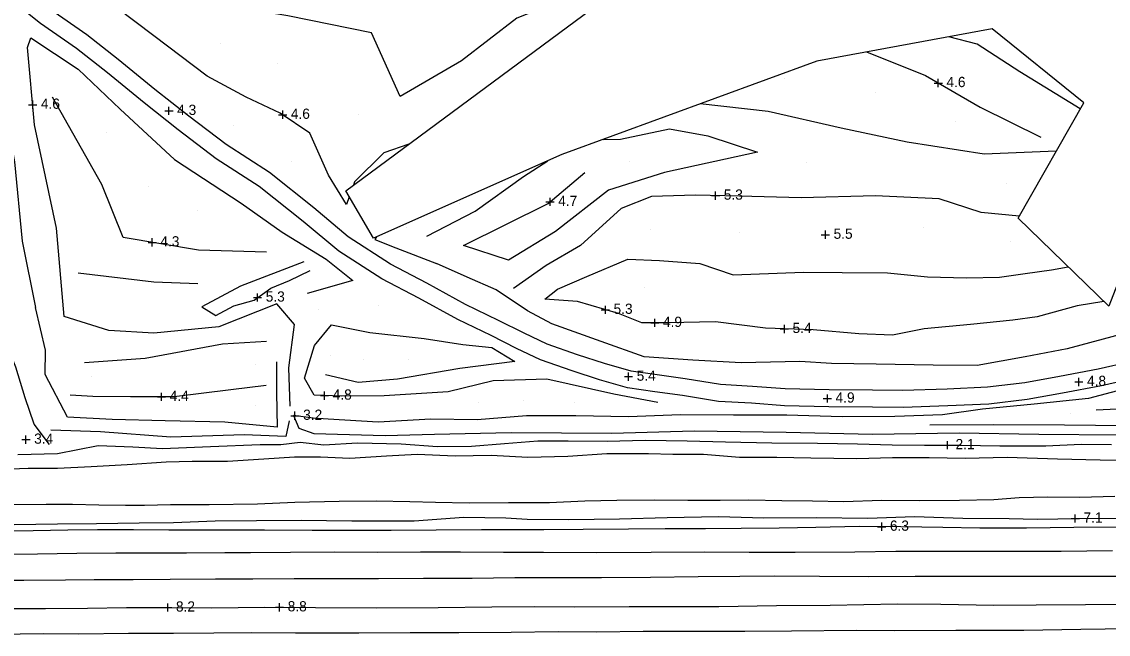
# Model space of a CAD drawing. Extents: x 2316231 to 2323598, y 363169 to 371906.
# Drawn here: x 2320088 to 2320618, y 371376 to 371675 of the extents above; entities that cross this region are included whole.
import ezdxf

# ---------------------------------------------------------------- set-up
doc = ezdxf.new("R2010")
doc.units = 0
for name, color, linetype in [('RD_DTM_BkLn1', 7, 'Continuous'), ('RD_DTM_Holes', 7, 'Continuous'), ('RD_DTM_Spot', 7, 'Continuous'), ('RD_DTM_Void', 7, 'Continuous'), ('RD_EX_H2O', 7, 'Continuous'), ('RD_EX_Road', 7, 'Continuous')]:
    doc.layers.add(name, color=color, linetype=linetype)

msp = doc.modelspace()

# ---------------------------------------------------------------- linework, layer by layer
at = {"layer": 'RD_DTM_BkLn1'}
msp.add_line((2320218.548, 371486.992), (2320218.001, 371505.725), dxfattribs=at)
for points in [[(2320247.447, 371589.255), (2320246.063, 371585.469), (2320237.332, 371599.813), (2320228.209, 371620.404), (2320213.705, 371630.209), (2320197.191, 371637.892), (2320178.161, 371648.205), (2320151.99, 371667.903), (2320124.207, 371689.163), (2320099.412, 371712.237), (2320073.669, 371733.087), (2320053.359, 371747.611), (2320033.617, 371763.252), (2320015.884, 371782.755), (2320020.033, 371799.84), (2320021.866, 371805.029)], [(2320386.04, 371706.098), (2320359.934, 371688.992), (2320329.342, 371676.595), (2320302.219, 371655.678), (2320272.388, 371638.21), (2320258.291, 371669.468), (2320217.514, 371677.704), (2320195.604, 371681.254), (2320180.685, 371681.082), (2320195.134, 371704.264), (2320164.336, 371701.603), (2320118.036, 371722.283)], [(2320072.763, 371534.256), (2320071.507, 371555.969), (2320066.753, 371586.092), (2320065.132, 371618.879), (2320060.093, 371649.984), (2320059.96, 371665.498), (2320064.176, 371669.486), (2320076.284, 371648.432), (2320084.101, 371606.325), (2320087.784, 371567.583), (2320094.268, 371535.127)], [(2320604.37, 371632.187), (2320574.869, 371650.354), (2320554.097, 371663.912), (2320540.251, 371667.488)], [(2320218.001, 371505.725), (2320220.74, 371526.931), (2320212.179, 371536.897), (2320183.859, 371525.804), (2320152.113, 371522.683), (2320130.095, 371524.016), (2320108.23, 371530.834), (2320104.506, 371574.024), (2320093.836, 371624.402), (2320090.357, 371662.208), (2320091.975, 371666.925), (2320115.081, 371651.613), (2320135.627, 371632.033), (2320162.175, 371607.548), (2320194.662, 371586.21), (2320214.635, 371571.945), (2320236.249, 371558.802), (2320249.186, 371548.447), (2320226.907, 371541.984)], [(2320500.07, 371660.048), (2320528.785, 371648.469), (2320555.497, 371633.087), (2320585.038, 371618.352)], [(2320207.113, 371562.247), (2320173.911, 371563.256), (2320137.089, 371569.365), (2320126.739, 371595.276), (2320102.527, 371637.991)], [(2320592.595, 371611.518), (2320557.426, 371610.033), (2320519.866, 371615.937), (2320487.589, 371622.753), (2320452.005, 371630.885), (2320418.84, 371634.672)], [(2320371.562, 371617.343), (2320379.956, 371617.379), (2320403.848, 371622.442), (2320422.549, 371619.065), (2320446.706, 371611.064), (2320401.422, 371601.132), (2320373.971, 371592.579), (2320348.207, 371572.272), (2320325.273, 371558.296), (2320303.281, 371565.395), (2320344.502, 371585.964), (2320362.552, 371601.08)], [(2320276.601, 371615.022), (2320264.331, 371610.739), (2320250.104, 371596.52), (2320249.551, 371595.007)], [(2320285.3, 371569.982), (2320309.005, 371582.237), (2320332.541, 371599.115), (2320344.408, 371606.862)], [(2320574.567, 371579.87), (2320555.911, 371581.655), (2320535.469, 371588.324), (2320504.324, 371589.704), (2320468.133, 371588.829), (2320438.046, 371589.549), (2320416.502, 371590.109), (2320395.101, 371589.36), (2320380.146, 371583.551), (2320360.36, 371565.435), (2320343.582, 371555.645), (2320327.716, 371544.413)], [(2320260.788, 371569.77), (2320260.007, 371568.383), (2320270.194, 371564.384), (2320290.002, 371556.672)], [(2320225.257, 371557.531), (2320194.306, 371545.627), (2320175.564, 371535.476), (2320182.295, 371531.242), (2320191.139, 371535.982), (2320200.974, 371538.825), (2320209.1, 371544.621), (2320218.264, 371548.343), (2320228.311, 371553.274)], [(2320756.055, 371550.596), (2320741.268, 371544.324), (2320719.676, 371541.184), (2320699.264, 371537.925), (2320684.813, 371532.644), (2320671.08, 371530.979), (2320650.794, 371529.409), (2320626.412, 371522.692), (2320598.009, 371514.926), (2320577.461, 371511.009), (2320554.003, 371506.781), (2320532.5, 371506.976), (2320504.712, 371507.436), (2320482.888, 371507.808), (2320467.486, 371508.724), (2320438.839, 371508.106), (2320415.14, 371509.499), (2320391.501, 371511.133), (2320370.498, 371518.64), (2320346.427, 371527.183), (2320334.558, 371533.623), (2320319.135, 371543.757), (2320305.087, 371549.993), (2320290.002, 371556.672)], [(2320342.934, 371539.294), (2320349.134, 371544.158), (2320363.496, 371550.287), (2320383.476, 371558.772), (2320398.961, 371558.181), (2320418.643, 371556.653), (2320434.973, 371551.201), (2320456.339, 371551.974), (2320469.216, 371552.381), (2320488.067, 371552.317), (2320510.174, 371552.092), (2320529.759, 371550.18), (2320548.817, 371549.648), (2320564.893, 371550.034), (2320577.511, 371551.797), (2320590.339, 371553.534), (2320598.498, 371555.04)], [(2320173.571, 371546.765), (2320152.099, 371547.627), (2320115.079, 371551.999)], [(2320211.877, 371508.64), (2320211.95, 371493.504), (2320212.233, 371476.754), (2320186.67, 371479.12), (2320157.541, 371479.736), (2320131.668, 371480.485), (2320109.9, 371481.632), (2320099.014, 371502.466), (2320099.202, 371514.357), (2320094.268, 371535.127)], [(2320615.935, 371538.124), (2320602.923, 371536.01), (2320583.34, 371530.54), (2320571.426, 371528.955), (2320550.787, 371526.95), (2320528.153, 371524.727), (2320512.724, 371521.728), (2320496.242, 371522.379), (2320473.927, 371524.264), (2320450.671, 371525.002), (2320426.311, 371528.139), (2320402.993, 371527.662), (2320390.231, 371527.698), (2320378.951, 371532.174), (2320358.969, 371538.058), (2320342.934, 371539.294)], [(2320101.055, 371468.289), (2320093.676, 371478.111), (2320089.291, 371491.08), (2320084.711, 371505.985), (2320079.206, 371520.103), (2320072.763, 371534.256)], [(2320398.105, 371488.71), (2320376.687, 371492.817), (2320343.95, 371500.162), (2320317.801, 371499.304), (2320295.707, 371493.982), (2320264.506, 371492.008), (2320243.89, 371491.786), (2320230.267, 371492.354), (2320225.59, 371500.625), (2320230.427, 371516.602), (2320238.849, 371526.789), (2320257.539, 371523.041), (2320284.031, 371520.038), (2320302.997, 371517.027), (2320317.155, 371515.711), (2320328.276, 371508.782), (2320301.388, 371505.316), (2320270.993, 371500.24), (2320251.875, 371498.585), (2320235.907, 371502.311)], [(2320207.036, 371518.523), (2320185.583, 371517.223), (2320147.87, 371510.329), (2320118.126, 371508.128)], [(2320206.889, 371497.135), (2320189.605, 371494.902), (2320162.023, 371491.48), (2320140.622, 371491.522), (2320122.245, 371491.619), (2320111.241, 371492.327)], [(2320633.626, 371497.331), (2320608.377, 371490.752), (2320581.844, 371487.942), (2320556.625, 371485.451), (2320537.064, 371482.702), (2320513.754, 371481.889), (2320488.044, 371481.813), (2320461.175, 371482.586), (2320435.062, 371482.643), (2320409.249, 371482.696), (2320383.772, 371481.829), (2320358.091, 371482.17), (2320333.98, 371482.189), (2320309.846, 371480.344), (2320287.266, 371480.564), (2320261.619, 371479.086), (2320237.135, 371480.639), (2320229.787, 371481.115), (2320220.296, 371482.372), (2320222.869, 371476.224), (2320230.119, 371473.549), (2320264.919, 371472.675), (2320289.108, 371473.326), (2320326.454, 371474.179), (2320375.597, 371473.712), (2320415.923, 371474.851), (2320460.849, 371474.299), (2320502.921, 371473.354), (2320545.314, 371474.015), (2320584.076, 371473.206), (2320623.331, 371472.97)], [(2320724.593, 371494.718), (2320700.337, 371496.024), (2320673.934, 371492.529), (2320642.752, 371486.548), (2320612.183, 371485.052)], [(2320218.155, 371479.794), (2320216.483, 371472.207), (2320196.086, 371472.885), (2320160.415, 371471.767), (2320126.056, 371474.5), (2320101.828, 371475.285)], [(2320726.399, 371476.64), (2320721.114, 371479.024), (2320707.724, 371479.694), (2320687.403, 371479.908), (2320656.005, 371476.952), (2320626.988, 371477.289), (2320596.663, 371477.619), (2320562.052, 371477.877), (2320530.885, 371477.651)], [(2320636.405, 371460.26), (2320614.082, 371460.616), (2320593.243, 371461.056), (2320568.714, 371461.903), (2320548.107, 371461.461), (2320530.577, 371461.697), (2320512.672, 371461.66), (2320495.203, 371461.236), (2320472.81, 371461.511), (2320456.267, 371461.943), (2320437.981, 371461.957), (2320420.397, 371463.422), (2320405.505, 371463.415), (2320393.522, 371463.673), (2320373.257, 371463.724), (2320354.144, 371462.452), (2320334.728, 371461.89), (2320316.708, 371462.804), (2320299.218, 371462.531), (2320280.618, 371463.348), (2320265.715, 371462.508), (2320247.775, 371461.453), (2320233.469, 371462.099), (2320220.741, 371462.007), (2320205.744, 371461.053), (2320187.987, 371459.856), (2320170.813, 371459.856), (2320158.152, 371459.625), (2320139.039, 371458.364), (2320121.48, 371457.246), (2320105.097, 371456.564), (2320090.735, 371456.435), (2320077.853, 371456.079)], [(2320621.23, 371442.783), (2320604.225, 371442.398), (2320588.523, 371442.518), (2320574.483, 371442.154), (2320562.231, 371441.28), (2320545.412, 371440.952), (2320525.942, 371440.715), (2320507.439, 371440.928), (2320488.831, 371440.206), (2320473.675, 371440.481), (2320458.739, 371440.695), (2320442.542, 371440.972), (2320428.516, 371440.897), (2320412.847, 371440.809), (2320396.695, 371441.027), (2320378.13, 371440.929), (2320362.468, 371440.551), (2320345.213, 371439.672), (2320325.191, 371439.778), (2320306.035, 371439.606), (2320289.629, 371439.921), (2320277.021, 371440.152), (2320260.662, 371440.547), (2320242.524, 371440.304), (2320220.897, 371439.84), (2320202.695, 371439.135), (2320179.135, 371438.731), (2320160.19, 371438.811), (2320147.574, 371438.417), (2320138.228, 371438.41), (2320125.283, 371438.575), (2320112.386, 371438.891), (2320099.544, 371438.986), (2320083.642, 371438.773)], [(2320083.888, 371429.1), (2320105.028, 371429.489), (2320124.045, 371429.616), (2320144.964, 371429.95), (2320161.595, 371430.073), (2320182.057, 371430.888), (2320202.152, 371431.117), (2320223.971, 371431.22), (2320248.785, 371430.925), (2320279.16, 371430.883), (2320303.341, 371432.739), (2320323.869, 371432.406), (2320334.329, 371431.705), (2320354.744, 371431.536), (2320379.451, 371431.972), (2320402.713, 371432.635), (2320427.79, 371432.974), (2320449.901, 371432.413), (2320475.449, 371432.491), (2320500.588, 371432.308), (2320523.434, 371433.022), (2320547.026, 371432.222), (2320569.57, 371432.003), (2320583.314, 371431.815), (2320603.572, 371432.065), (2320623.494, 371432.319)], [(2320071.74, 371414.629), (2320095.217, 371414.838), (2320114.455, 371415.101), (2320133.473, 371415.24), (2320149.304, 371415.28), (2320167.961, 371415.377), (2320186.677, 371415.461), (2320199.311, 371415.438), (2320218.839, 371415.686), (2320240.426, 371415.734), (2320261.212, 371415.664), (2320282.279, 371415.8), (2320301.826, 371415.712), (2320322.843, 371415.581), (2320342.322, 371415.563), (2320368.214, 371415.417), (2320394.91, 371415.642), (2320421.037, 371415.713), (2320442.681, 371415.667), (2320465.146, 371415.611), (2320494.355, 371415.781), (2320514.253, 371416.035), (2320535.806, 371416.095), (2320553.93, 371416.176), (2320575.619, 371416.048), (2320595.098, 371416.077), (2320620.06, 371416.486)], [(2320070.548, 371402.01), (2320088.507, 371401.873), (2320108.858, 371402.168), (2320122.849, 371402.243), (2320142.004, 371402.288), (2320159.991, 371402.509), (2320182.122, 371402.561), (2320200.363, 371402.64), (2320220.584, 371402.74), (2320239.125, 371402.769), (2320261.696, 371402.792), (2320283.689, 371402.95), (2320307.523, 371403.004), (2320328.313, 371403.224), (2320349.379, 371403.278), (2320370.652, 371403.214), (2320394.592, 371403.463), (2320417.768, 371403.711), (2320438.094, 371403.867), (2320455.248, 371404.088), (2320477.132, 371403.877), (2320501.079, 371403.686), (2320523.755, 371403.835), (2320549.802, 371403.942), (2320573.38, 371403.929), (2320599.458, 371403.861), (2320627.206, 371403.911)], [(2320075.8, 371388.046), (2320099.137, 371388.176), (2320119.728, 371388.259), (2320138.724, 371388.583), (2320156.906, 371388.605), (2320180.309, 371388.502), (2320206.009, 371388.706), (2320231.023, 371388.651), (2320260.748, 371388.479), (2320290.895, 371388.66), (2320317.036, 371388.974), (2320337.813, 371389.043), (2320357.312, 371388.84), (2320384.194, 371389.086), (2320402.212, 371389.006), (2320427.864, 371389.083), (2320456.046, 371389.59), (2320482.267, 371389.729), (2320515.082, 371390.327), (2320536.355, 371390.252), (2320562.173, 371389.724), (2320582.788, 371389.854), (2320606.89, 371390.089), (2320632.497, 371390.282)], [(2320075.153, 371375.501), (2320098.411, 371375.805), (2320115.48, 371375.76), (2320139.756, 371375.994), (2320161.633, 371376.119), (2320181.357, 371376.248), (2320199.795, 371376.429), (2320221.147, 371376.178), (2320252.161, 371376.279), (2320277.223, 371376.386), (2320300.917, 371376.384), (2320326.476, 371376.462), (2320349.411, 371376.851), (2320368.379, 371376.77), (2320390.907, 371377.049), (2320412.192, 371377.019), (2320440.658, 371377.083), (2320463.333, 371377.117), (2320495.091, 371377.451), (2320513.643, 371377.41), (2320543.627, 371377.536), (2320576.805, 371377.528), (2320604.592, 371377.924), (2320628.418, 371378.291)]]:
    msp.add_lwpolyline(points, dxfattribs=at)
at = {"layer": 'RD_DTM_Holes'}
msp.add_lwpolyline([(2320578.515, 371901.805), (2320771.704, 371810.944), (2320759.467, 371792.3), (2320731.831, 371798.362), (2320674.729, 371681.294), (2320618.297, 371535.833), (2320573.974, 371578.83), (2320606.053, 371635.141), (2320561.406, 371671.405), (2320475.825, 371655.559), (2320351.275, 371609.908), (2320259.253, 371569.089), (2320245.733, 371592.183), (2320365.965, 371681.144), (2320457.914, 371746.768), (2320438.986, 371783.53), (2320321.808, 371823.754), (2320232.154, 371887.354), (2320464.075, 371870.831), (2320509.161, 371857.442), (2320578.515, 371901.805)], dxfattribs=at)
at = {"layer": 'RD_DTM_Spot'}
for p, q in [((2320184.802, 371664.212), (2320184.802, 371664.212)), ((2320212.367, 371654.427), (2320212.367, 371654.427)), ((2320460.069, 371646.883), (2320460.069, 371646.883)), ((2320504.579, 371640.035), (2320504.579, 371640.035)), ((2320252.208, 371629.505), (2320252.208, 371629.505)), ((2320543.416, 371625.835), (2320543.416, 371625.835)), ((2320128.876, 371620.533), (2320128.876, 371620.533)), ((2320190.787, 371624.101), (2320190.787, 371624.101)), ((2320219.41, 371606.407), (2320219.41, 371606.407)), ((2320384.194, 371606.636), (2320384.194, 371606.636)), ((2320470.647, 371605.785), (2320470.647, 371605.785)), ((2320149.424, 371594.148), (2320149.424, 371594.148)), ((2320568.177, 371595.816), (2320568.177, 371595.816)), ((2320173.265, 371582.356), (2320173.265, 371582.356)), ((2320301.208, 371585.894), (2320301.208, 371585.894)), ((2320275.476, 371574.295), (2320275.476, 371574.295)), ((2320394.671, 371573.453), (2320394.671, 371573.453)), ((2320438.153, 371571.771), (2320438.153, 371571.771)), ((2320527.71, 371574.378), (2320527.71, 371574.378)), ((2320479.934, 371570.742), (2320479.934, 371570.742)), ((2320570.468, 371567.413), (2320570.468, 371567.413)), ((2320391.416, 371544.853), (2320391.416, 371544.853)), ((2320261.898, 371535.991), (2320261.898, 371535.991)), ((2320232.296, 371534.175), (2320232.296, 371534.175)), ((2320238.334, 371511.868), (2320238.334, 371511.868)), ((2320254.335, 371509.822), (2320254.335, 371509.822)), ((2320276.281, 371509.819), (2320276.281, 371509.819)), ((2320201.683, 371507.509), (2320201.683, 371507.509)), ((2320121.423, 371501.531), (2320121.423, 371501.531)), ((2320201.716, 371487.462), (2320201.716, 371487.462)), ((2320310.336, 371488.804), (2320310.336, 371488.804)), ((2320332.387, 371489.841), (2320332.387, 371489.841)), ((2320357.608, 371488.8), (2320357.608, 371488.8)), ((2320599.527, 371483.326), (2320599.527, 371483.326)), ((2320089.631, 371470.601), (2320089.631, 371470.601))]:
    msp.add_line(p, q, dxfattribs=at)
at = {"layer": 'RD_DTM_Void'}
for p, q in [((2320535.03, 371642.873), (2320535.03, 371646.873)), ((2320533.03, 371644.873), (2320537.03, 371644.873)), ((2320092.928, 371632.273), (2320092.928, 371636.273)), ((2320090.928, 371634.273), (2320094.928, 371634.273)), ((2320157.457, 371631.272), (2320161.457, 371631.272)), ((2320159.457, 371629.272), (2320159.457, 371633.272)), ((2320214.957, 371627.363), (2320214.957, 371631.363)), ((2320212.957, 371629.363), (2320216.957, 371629.363)), ((2320345.487, 371584.79), (2320345.487, 371588.79)), ((2320424.331, 371589.854), (2320428.331, 371589.854)), ((2320426.331, 371587.854), (2320426.331, 371591.854)), ((2320343.487, 371586.79), (2320347.487, 371586.79)), ((2320479.934, 371568.742), (2320479.934, 371572.742)), ((2320149.248, 371567.016), (2320153.248, 371567.016)), ((2320151.248, 371565.016), (2320151.248, 371569.016)), ((2320477.934, 371570.742), (2320481.934, 371570.742)), ((2320200.7, 371540.056), (2320204.7, 371540.056)), ((2320202.7, 371538.056), (2320202.7, 371542.056)), ((2320372.51, 371532.071), (2320372.51, 371536.071)), ((2320370.51, 371534.071), (2320374.51, 371534.071)), ((2320396.629, 371525.68), (2320396.629, 371529.68)), ((2320394.629, 371527.68), (2320398.629, 371527.68)), ((2320457.903, 371524.709), (2320461.903, 371524.709)), ((2320459.903, 371522.709), (2320459.903, 371526.709)), ((2320383.803, 371499.388), (2320383.803, 371503.388)), ((2320381.803, 371501.388), (2320385.803, 371501.388)), ((2320601.663, 371498.815), (2320605.663, 371498.815)), ((2320603.663, 371496.815), (2320603.663, 371500.815)), ((2320155.787, 371489.492), (2320155.787, 371493.492)), ((2320233.397, 371492.14), (2320237.397, 371492.14)), ((2320235.397, 371490.14), (2320235.397, 371494.14)), ((2320480.897, 371488.706), (2320480.897, 371492.706)), ((2320153.787, 371491.492), (2320157.787, 371491.492)), ((2320478.897, 371490.706), (2320482.897, 371490.706)), ((2320218.953, 371482.285), (2320222.953, 371482.285)), ((2320220.953, 371480.285), (2320220.953, 371484.285)), ((2320089.631, 371468.601), (2320089.631, 371472.601)), ((2320087.631, 371470.601), (2320091.631, 371470.601)), ((2320537.48, 371467.919), (2320541.48, 371467.919)), ((2320539.48, 371465.919), (2320539.48, 371469.919)), ((2320601.932, 371430.045), (2320601.932, 371434.045)), ((2320507.433, 371426.085), (2320507.433, 371430.085)), ((2320599.932, 371432.045), (2320603.932, 371432.045)), ((2320505.433, 371428.085), (2320509.433, 371428.085)), ((2320156.855, 371388.597), (2320160.855, 371388.597)), ((2320158.855, 371386.597), (2320158.855, 371390.597)), ((2320211.426, 371388.69), (2320215.426, 371388.69)), ((2320213.426, 371386.69), (2320213.426, 371390.69))]:
    msp.add_line(p, q, dxfattribs=at)
at = {"layer": 'RD_EX_H2O'}
msp.add_lwpolyline([(2320085.59, 371463.403), (2320105.029, 371463.895), (2320124.951, 371467.774), (2320141.768, 371467.038), (2320156.28, 371466.25), (2320179.755, 371467.281), (2320203.96, 371468.244), (2320214.047, 371468.3), (2320223.546, 371469.441), (2320235.121, 371468.111), (2320251.52, 371469.071), (2320272.811, 371468.578), (2320290.49, 371467.321), (2320307.202, 371467.443), (2320323.199, 371468.697), (2320339.614, 371469.969), (2320354.334, 371470.081), (2320373.382, 371469.884), (2320391.986, 371470.294), (2320412.433, 371469.962), (2320431.095, 371469.48), (2320453.728, 371468.993), (2320476.044, 371468.939), (2320495.645, 371468.595), (2320512.454, 371468.125), (2320528.364, 371467.967), (2320546.209, 371467.889), (2320565.07, 371467.601), (2320587.547, 371467.568), (2320604.859, 371468.331), (2320619.624, 371468.304)], dxfattribs=at)
at = {"layer": 'RD_EX_Road'}
for points in [[(2320246.881, 371569.64), (2320230.251, 371583.863), (2320208.471, 371601.164), (2320187.323, 371614.749), (2320169.072, 371628.605), (2320152.559, 371641.762), (2320134.659, 371656.393), (2320119.376, 371668.451), (2320101.825, 371680.68), (2320085.322, 371693.988), (2320072.195, 371706.009), (2320054.894, 371720.551), (2320038.085, 371735.884), (2320021.738, 371749.103), (2320010.879, 371756.871), (2319996.857, 371764.407)], [(2320242.411, 371562.654), (2320224.974, 371577.275), (2320203.553, 371594.291), (2320182.483, 371607.826), (2320163.889, 371621.942), (2320147.259, 371635.193), (2320129.374, 371649.812), (2320114.345, 371661.669), (2320096.757, 371673.923), (2320079.817, 371687.585), (2320066.627, 371699.663), (2320049.332, 371714.2), (2320032.582, 371729.479), (2320016.625, 371742.383), (2320006.407, 371749.692), (2319992.861, 371756.972)], [(2320628.963, 371508.633), (2320613.071, 371505.037), (2320594.157, 371501.441), (2320577.253, 371498.395), (2320559.091, 371496.176), (2320539.404, 371495.35), (2320517.776, 371494.636), (2320502.965, 371494.779), (2320481.808, 371494.889), (2320460.327, 371495.451), (2320444.392, 371496.647), (2320428.695, 371497.558), (2320411.421, 371500.372), (2320397.859, 371502.265), (2320385.099, 371504.105), (2320372.007, 371507.795), (2320358.906, 371512.035), (2320344.063, 371517.267), (2320332.811, 371522.64), (2320320.369, 371528.875), (2320304.237, 371536.668), (2320285.299, 371547.104), (2320267.578, 371556.395), (2320246.881, 371569.64)], [(2320631.226, 371500.641), (2320614.761, 371496.915), (2320595.667, 371493.285), (2320578.492, 371490.19), (2320559.769, 371487.903), (2320539.714, 371487.061), (2320517.873, 371486.34), (2320502.903, 371486.485), (2320481.678, 371486.595), (2320459.908, 371487.165), (2320443.841, 371488.371), (2320427.785, 371489.303), (2320410.181, 371492.17), (2320396.693, 371494.052), (2320383.375, 371495.974), (2320369.604, 371499.855), (2320356.25, 371504.176), (2320340.888, 371509.591), (2320329.165, 371515.19), (2320316.707, 371521.433), (2320300.428, 371529.296), (2320281.372, 371539.798), (2320263.409, 371549.215), (2320242.411, 371562.654)], [(2320625.521, 371427.858), (2320601.175, 371427.603), (2320578.185, 371427.422), (2320555.325, 371427.403), (2320537.343, 371427.621), (2320516.746, 371428.024), (2320496.459, 371428.157), (2320475.342, 371427.709), (2320457.33, 371427.384), (2320438.776, 371427.263), (2320421.39, 371426.976), (2320401.739, 371427.089), (2320383.787, 371426.937), (2320361.618, 371426.688), (2320342.51, 371426.62), (2320323.099, 371426.475), (2320312.028, 371426.501), (2320289.929, 371426.298), (2320267.983, 371426.22), (2320250.183, 371426.194), (2320229.327, 371426.252), (2320206.04, 371426.307), (2320180.61, 371426.39), (2320159.335, 371426.327), (2320142.163, 371426.512), (2320124.63, 371426.517), (2320110.06, 371426.368), (2320093.068, 371426.099), (2320081.056, 371425.905)]]:
    msp.add_lwpolyline(points, dxfattribs=at)

# ---------------------------------------------------------------- texts
at = {"layer": 'RD_DTM_Void'}
for s, p in [('4.6', (2320539.03, 371642.873)), ('4.6', (2320096.928, 371632.273)), ('4.3', (2320163.457, 371629.272)), ('4.6', (2320218.957, 371627.363)), ('5.3', (2320430.331, 371587.854)), ('4.7', (2320349.487, 371584.79)), ('5.5', (2320483.934, 371568.742)), ('4.3', (2320155.248, 371565.016)), ('5.3', (2320206.7, 371538.056)), ('5.3', (2320376.51, 371532.071)), ('4.9', (2320400.629, 371525.68)), ('5.4', (2320463.903, 371522.709)), ('5.4', (2320387.803, 371499.388)), ('4.8', (2320607.663, 371496.815)), ('4.4', (2320159.787, 371489.492)), ('4.8', (2320239.397, 371490.14)), ('4.9', (2320484.897, 371488.706)), ('3.2', (2320224.953, 371480.285)), ('3.4', (2320093.631, 371468.601)), ('2.1', (2320543.48, 371465.919)), ('7.1', (2320605.932, 371430.045)), ('6.3', (2320511.433, 371426.085)), ('8.2', (2320162.855, 371386.597)), ('8.8', (2320217.426, 371386.69))]:
    msp.add_text(s, height=5, dxfattribs=at).set_placement(p)

doc.saveas('drawing.dxf')
